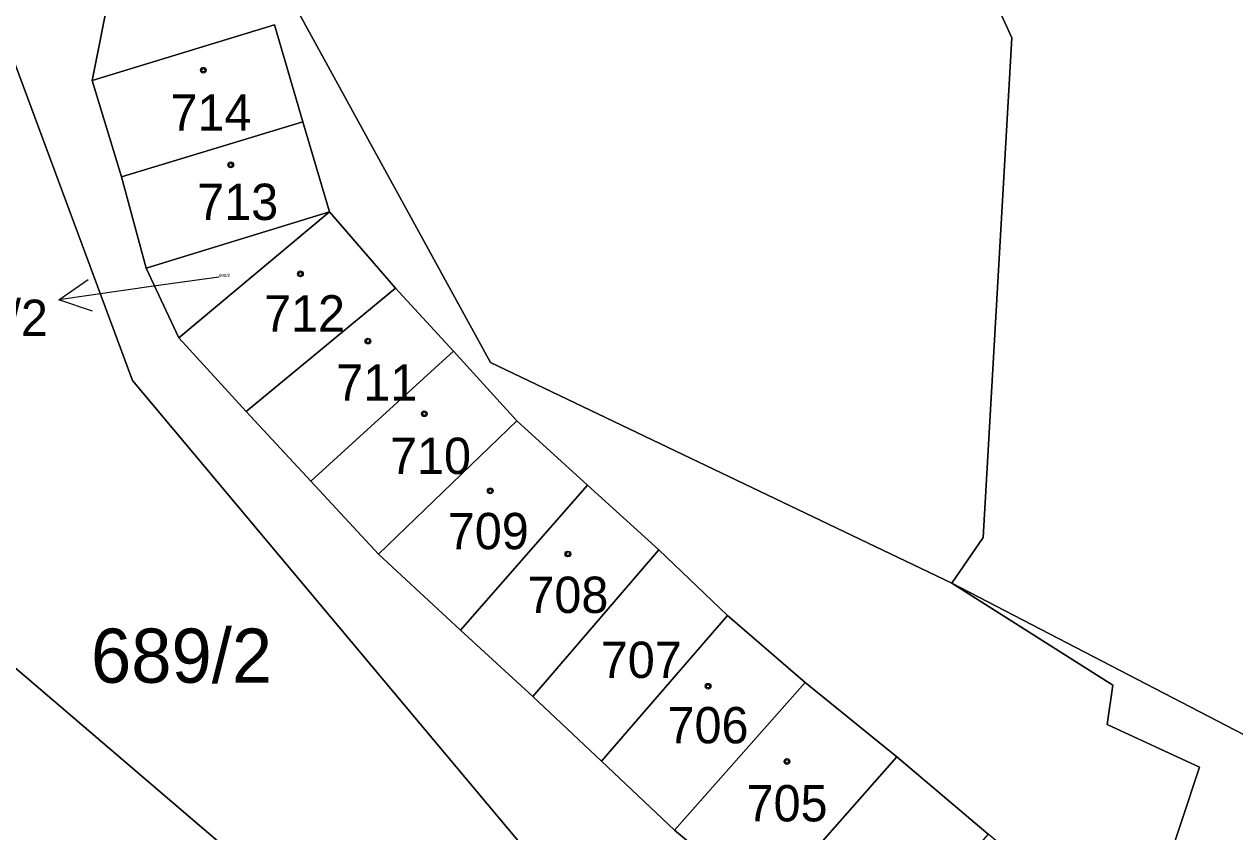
# Model space of a CAD drawing. Extents: x -598233 to -596890, y -1157848 to -1156431.
# Drawn here: x -597554.42 to -597516.4, y -1157365.82 to -1157340.49 of the extents above; entities that cross this region are included whole.
import ezdxf

# ---------------------------------------------------------------- set-up
doc = ezdxf.new("R2010")
doc.units = 0
for name, color, linetype in [('Level 1', 7, 'Continuous'), ('Level 4', 7, 'Continuous'), ('Level 5', 7, 'Continuous'), ('Level 57', 7, 'Continuous'), ('Level 60', 7, 'Continuous')]:
    doc.layers.add(name, color=color, linetype=linetype)

msp = doc.modelspace()

# ---------------------------------------------------------------- linework, layer by layer
at = {"layer": 'Level 1'}
for points in [[(-597525.28, -1157358.02), (-597524.3, -1157356.59), (-597523.4, -1157340.91), (-597526.96, -1157333.1), (-597521.3, -1157327.77), (-597519.03, -1157324.48), (-597503.37, -1157321.58), (-597490.51, -1157319.01), (-597481.47, -1157322.42), (-597478.8, -1157320.8), (-597464.47, -1157344.4), (-597464.64, -1157344.77), (-597461.29, -1157350.23), (-597457.97, -1157351.04), (-597456, -1157353.07)], [(-597440.11, -1157430.32), (-597440, -1157431.82), (-597440.31, -1157432.72), (-597441.34, -1157433.75), (-597448.86, -1157439.2), (-597450.37, -1157439.9), (-597452.12, -1157440.43), (-597454.36, -1157440.59), (-597456.25, -1157439.69), (-597459.7, -1157436.84), (-597490.64, -1157410.44), (-597530.36, -1157376.3), (-597551.01, -1157351.67), (-597559.37, -1157329.19)], [(-597551.74, -1157339.51), (-597552.28, -1157342.25)], [(-597525.28, -1157358.02), (-597539.77, -1157351.1), (-597545.76, -1157340.19)], [(-597552.28, -1157342.25), (-597546.56, -1157340.51), (-597545.67, -1157343.55)], [(-597551.36, -1157345.28), (-597552.28, -1157342.25)], [(-597545.67, -1157343.55), (-597551.36, -1157345.28)], [(-597545.67, -1157343.55), (-597544.83, -1157346.37)], [(-597550.58, -1157348.14), (-597551.36, -1157345.28)], [(-597544.83, -1157346.37), (-597550.58, -1157348.14)], [(-597549.56, -1157350.33), (-597544.83, -1157346.37)], [(-597544.83, -1157346.37), (-597542.76, -1157348.77)], [(-597550.58, -1157348.14), (-597549.56, -1157350.33)], [(-597542.76, -1157348.77), (-597547.44, -1157352.64)], [(-597542.76, -1157348.77), (-597540.93, -1157350.75)], [(-597547.44, -1157352.64), (-597549.56, -1157350.33)], [(-597545.41, -1157354.82), (-597540.93, -1157350.75)], [(-597540.93, -1157350.75), (-597538.94, -1157352.93)], [(-597547.44, -1157352.64), (-597545.41, -1157354.82)], [(-597543.29, -1157357.11), (-597538.94, -1157352.93)], [(-597536.73, -1157354.95), (-597538.94, -1157352.93)], [(-597545.41, -1157354.82), (-597543.29, -1157357.11)], [(-597540.71, -1157359.5), (-597536.73, -1157354.95)], [(-597534.48, -1157356.98), (-597536.73, -1157354.95)], [(-597538.44, -1157361.58), (-597534.48, -1157356.98)], [(-597534.48, -1157356.98), (-597532.33, -1157359.04)], [(-597543.29, -1157357.11), (-597540.71, -1157359.5)], [(-597488.16, -1157381.41), (-597508.62, -1157366.66), (-597525.28, -1157358.02)], [(-597489.77, -1157382.57), (-597500.37, -1157375.67), (-597502.22, -1157378.88), (-597510.81, -1157371.95), (-597512.43, -1157373.38), (-597518.63, -1157367.18), (-597517.51, -1157363.8), (-597520.41, -1157362.46), (-597520.23, -1157361.23), (-597525.28, -1157358.02)], [(-597532.33, -1157359.04), (-597536.29, -1157363.61)], [(-597529.89, -1157361.14), (-597532.33, -1157359.04)], [(-597556.31, -1157359.31), (-597538.55, -1157374.49), (-597539.25, -1157375.28)], [(-597540.71, -1157359.5), (-597538.44, -1157361.58)], [(-597533.99, -1157365.77), (-597529.89, -1157361.14)], [(-597529.89, -1157361.14), (-597527.01, -1157363.47)], [(-597536.29, -1157363.61), (-597538.44, -1157361.58)], [(-597527.01, -1157363.47), (-597531.13, -1157368.15)], [(-597524.14, -1157365.9), (-597527.01, -1157363.47)], [(-597536.29, -1157363.61), (-597533.99, -1157365.77)], [(-597531.13, -1157368.15), (-597533.99, -1157365.77)]]:
    msp.add_lwpolyline(points, dxfattribs=at)
at = {"layer": 'Level 5'}
for centre, radius in [((-597548.79, -1157341.93), 0.09), ((-597548.79, -1157341.93), 0.0521), ((-597547.93, -1157344.9), 0.09), ((-597547.93, -1157344.9), 0.0521), ((-597545.74, -1157348.32), 0.09), ((-597545.74, -1157348.32), 0.0521), ((-597543.62, -1157350.43), 0.09), ((-597543.62, -1157350.43), 0.0521), ((-597541.85, -1157352.71), 0.09), ((-597541.85, -1157352.71), 0.0521), ((-597539.78, -1157355.13), 0.09), ((-597539.78, -1157355.13), 0.0521), ((-597537.34, -1157357.11), 0.09), ((-597537.34, -1157357.11), 0.0521), ((-597532.94, -1157361.26), 0.09), ((-597532.94, -1157361.26), 0.0521), ((-597530.46, -1157363.62), 0.09), ((-597530.46, -1157363.62), 0.0521)]:
    msp.add_circle(centre, radius, dxfattribs=at)
at = {"layer": 'Level 57'}
for p, q in [((-597548.3, -1157348.42), (-597550.359, -1157348.711)), ((-597550.359, -1157348.711), (-597553.33, -1157349.13))]:
    msp.add_line(p, q, dxfattribs=at)
msp.add_lwpolyline([(-597552.269, -1157349.486), (-597553.33, -1157349.13), (-597552.409, -1157348.495)], dxfattribs=at)
at = {"layer": 'Level 60'}
for points in [[(-597507.48, -1157405.18), (-597523.95, -1157391.34), (-597535.18, -1157378.89), (-597539.25, -1157375.28), (-597538.55, -1157374.49), (-597556.31, -1157359.31), (-597562.18, -1157354.34), (-597565.63, -1157351.67), (-597567.57, -1157349.59), (-597571.9, -1157346.74), (-597569.29, -1157333.31), (-597562.79, -1157316.95), (-597558.52, -1157308.7), (-597554.6, -1157304.06), (-597552.07, -1157301.67), (-597548.89, -1157299.17), (-597545.13, -1157296.37), (-597539.73, -1157293.66), (-597531.52, -1157289.77), (-597520.75, -1157285.92)], [(-597514.42, -1157289.22), (-597519.56, -1157290.35), (-597529.68, -1157294.11), (-597544.04, -1157300.42), (-597546.46, -1157302.25), (-597549.51, -1157304.64), (-597551.82, -1157306.79), (-597553.56, -1157308.81), (-597555, -1157311), (-597557.36, -1157315.59), (-597558.55, -1157318.42), (-597561.93, -1157328.33), (-597559.37, -1157329.19), (-597551.01, -1157351.67), (-597530.36, -1157376.3), (-597490.64, -1157410.44)], [(-597490.64, -1157410.44), (-597530.36, -1157376.3), (-597551.01, -1157351.67), (-597559.37, -1157329.19), (-597555.86, -1157319.36), (-597553.02, -1157312.15), (-597551.74, -1157310.13), (-597550.32, -1157308.29), (-597548.17, -1157306.33), (-597545.2, -1157304), (-597542.73, -1157302.51), (-597528.74, -1157296.1), (-597518.9, -1157292.59), (-597513.87, -1157291.46)], [(-597503.37, -1157321.58), (-597519.03, -1157324.48), (-597521.3, -1157327.77), (-597526.96, -1157333.1), (-597523.4, -1157340.91), (-597524.3, -1157356.59), (-597525.28, -1157358.02), (-597539.77, -1157351.1), (-597545.76, -1157340.19), (-597545.34, -1157336.93), (-597544.94, -1157333.91), (-597544.49, -1157330.89), (-597544.02, -1157327.96), (-597543.66, -1157325.07), (-597542.16, -1157325.32), (-597541.68, -1157321.75), (-597545.77, -1157321.3), (-597545.77, -1157313.41), (-597505.79, -1157295.48)], [(-597458.71, -1157394.4), (-597482.69, -1157385.65), (-597488.16, -1157381.41), (-597508.62, -1157366.66), (-597525.28, -1157358.02), (-597524.3, -1157356.59), (-597523.4, -1157340.91), (-597526.96, -1157333.1), (-597521.3, -1157327.77), (-597519.03, -1157324.48), (-597503.37, -1157321.58), (-597490.51, -1157319.01), (-597481.47, -1157322.42), (-597478.8, -1157320.8), (-597464.47, -1157344.4), (-597464.64, -1157344.77), (-597461.29, -1157350.23), (-597457.97, -1157351.04)], [(-597551.74, -1157339.51), (-597552.28, -1157342.25), (-597551.36, -1157345.28), (-597550.58, -1157348.14), (-597549.56, -1157350.33), (-597547.44, -1157352.64), (-597545.41, -1157354.82), (-597543.29, -1157357.11), (-597540.71, -1157359.5), (-597538.44, -1157361.58), (-597536.29, -1157363.61), (-597533.99, -1157365.77), (-597531.13, -1157368.15), (-597528.24, -1157370.57), (-597525.37, -1157372.97), (-597523.07, -1157374.87), (-597520.78, -1157376.77), (-597518.42, -1157378.71), (-597516.05, -1157380.71)], [(-597514.45, -1157373.99), (-597516.99, -1157372), (-597519.2, -1157370.08), (-597521.32, -1157368.22), (-597524.14, -1157365.9), (-597527.01, -1157363.47), (-597529.89, -1157361.14), (-597532.33, -1157359.04), (-597534.48, -1157356.98), (-597536.73, -1157354.95), (-597538.94, -1157352.93), (-597540.93, -1157350.75), (-597542.76, -1157348.77), (-597544.83, -1157346.37), (-597545.67, -1157343.55), (-597546.56, -1157340.51), (-597552.28, -1157342.25), (-597551.74, -1157339.51)], [(-597545.76, -1157340.19), (-597539.77, -1157351.1), (-597525.28, -1157358.02), (-597520.23, -1157361.23), (-597520.41, -1157362.46), (-597517.51, -1157363.8), (-597518.63, -1157367.18), (-597512.43, -1157373.38)], [(-597556.31, -1157359.31), (-597538.55, -1157374.49), (-597539.25, -1157375.28), (-597541.47, -1157377.78), (-597541.9, -1157378.21), (-597544, -1157380.6), (-597546.04, -1157382.88), (-597548.07, -1157385.15), (-597550.07, -1157387.4), (-597552.03, -1157389.62), (-597554.31, -1157392.21), (-597556.44, -1157394.58)]]:
    msp.add_lwpolyline(points, dxfattribs=at)
for points in [[(-597552.28, -1157342.25), (-597546.56, -1157340.51), (-597545.67, -1157343.55), (-597551.36, -1157345.28)], [(-597551.36, -1157345.28), (-597545.67, -1157343.55), (-597544.83, -1157346.37), (-597550.58, -1157348.14)], [(-597544.83, -1157346.37), (-597549.56, -1157350.33), (-597550.58, -1157348.14)], [(-597544.83, -1157346.37), (-597542.76, -1157348.77), (-597547.44, -1157352.64), (-597549.56, -1157350.33)], [(-597542.76, -1157348.77), (-597540.93, -1157350.75), (-597545.41, -1157354.82), (-597547.44, -1157352.64)], [(-597540.93, -1157350.75), (-597538.94, -1157352.93), (-597543.29, -1157357.11), (-597545.41, -1157354.82)], [(-597543.29, -1157357.11), (-597538.94, -1157352.93), (-597536.73, -1157354.95), (-597540.71, -1157359.5)], [(-597540.71, -1157359.5), (-597536.73, -1157354.95), (-597534.48, -1157356.98), (-597538.44, -1157361.58)], [(-597538.44, -1157361.58), (-597534.48, -1157356.98), (-597532.33, -1157359.04), (-597536.29, -1157363.61)], [(-597508.62, -1157366.66), (-597488.16, -1157381.41), (-597488.75, -1157381.52), (-597489.77, -1157382.57), (-597500.37, -1157375.67), (-597502.22, -1157378.88), (-597510.81, -1157371.95), (-597512.43, -1157373.38), (-597518.63, -1157367.18), (-597517.51, -1157363.8), (-597520.41, -1157362.46), (-597520.23, -1157361.23), (-597525.28, -1157358.02)], [(-597536.29, -1157363.61), (-597532.33, -1157359.04), (-597529.89, -1157361.14), (-597533.99, -1157365.77)], [(-597533.99, -1157365.77), (-597529.89, -1157361.14), (-597527.01, -1157363.47), (-597531.13, -1157368.15)], [(-597531.13, -1157368.15), (-597527.01, -1157363.47), (-597524.14, -1157365.9), (-597528.24, -1157370.57)]]:
    msp.add_lwpolyline(points, close=True, dxfattribs=at)

# ---------------------------------------------------------------- texts
at = {"layer": 'Level 4'}
for s, height, p in [('714', 1.14, (-597549.821, -1157343.83)), ('713', 1.14, (-597548.982, -1157346.63)), ('690/2', 0.1, (-597548.3, -1157348.42)), ('712', 1.14, (-597546.884, -1157350.13)), ('711', 1.14, (-597544.616, -1157352.3)), ('710', 1.14, (-597542.927, -1157354.6)), ('709', 1.14, (-597541.112, -1157356.96)), ('708', 1.14, (-597538.613, -1157358.96)), ('689/2', 1.7, (-597552.318, -1157361.15)), ('707', 1.14, (-597536.308, -1157361)), ('706', 1.14, (-597534.212, -1157363.05)), ('705', 1.14, (-597531.729, -1157365.5))]:
    msp.add_text(s, height=height, dxfattribs=at).set_placement(p)
at = {"layer": 'Level 57'}
msp.add_text('690/2', height=1.14, dxfattribs=at).set_placement((-597557.487, -1157350.27))

doc.saveas('drawing.dxf')
